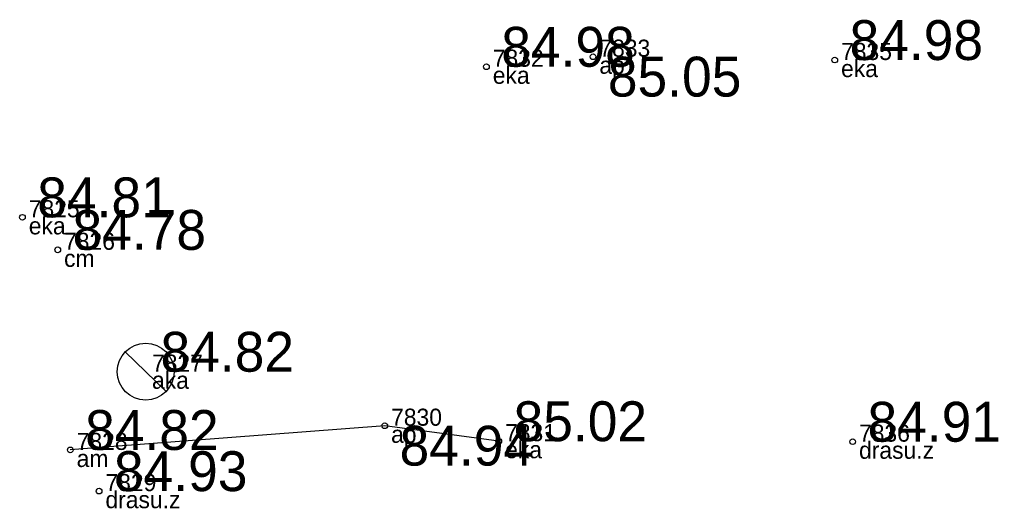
# Model space of a CAD drawing. Extents: x 614911 to 615803, y 262110 to 264311.
# Drawn here: x 615119.6 to 615136.77, y 262475.6 to 262484.19 of the extents above; entities that cross this region are included whole.
import ezdxf

# ---------------------------------------------------------------- set-up
doc = ezdxf.new("R2010")
doc.units = 0
for name, color, linetype in [('Level 12', 7, 'Continuous'), ('Level 37', 7, 'Continuous'), ('Level 53', 7, 'Continuous'), ('Level 54', 7, 'Continuous'), ('Level 57', 7, 'Continuous'), ('Level 58', 7, 'Continuous')]:
    doc.layers.add(name, color=color, linetype=linetype)

msp = doc.modelspace()

# ---------------------------------------------------------------- linework, layer by layer
at = {"layer": 'Level 12'}
for p, q in [((615121.456, 262478.352), (615122.174, 262477.656)), ((615121.815, 262478.004), (615121.814, 262478.003))]:
    msp.add_line(p, q, dxfattribs=at)
msp.add_circle((615121.815, 262478.004), 0.5, dxfattribs=at)
at = {"layer": 'Level 37'}
msp.add_lwpolyline([(615128.009, 262476.784), (615126.009, 262477.055), (615120.493, 262476.63)], dxfattribs=at)
at = {"layer": 'Level 57'}
for centre in [(615129.663, 262483.535), (615127.793, 262483.359), (615133.903, 262483.477), (615119.653, 262480.715), (615120.272, 262480.144), (615126.009, 262477.055), (615128.009, 262476.784), (615134.218, 262476.775), (615120.493, 262476.63), (615120.998, 262475.907)]:
    msp.add_circle(centre, 0.05, dxfattribs=at)
at = {"layer": 'Level 58'}
for centre in [(615129.663, 262483.535), (615127.793, 262483.359), (615133.903, 262483.477), (615119.653, 262480.715), (615120.272, 262480.144), (615126.009, 262477.055), (615128.009, 262476.784), (615134.218, 262476.775), (615120.493, 262476.63), (615120.998, 262475.907)]:
    msp.add_circle(centre, 0.05, dxfattribs=at)

# ---------------------------------------------------------------- texts
at = {"layer": 'Level 53'}
for s, p in [(' ap', (615129.663, 262483.235)), (' eka', (615133.903, 262483.177)), (' eka', (615127.793, 262483.059)), (' eka', (615119.653, 262480.415)), (' cm', (615120.272, 262479.844)), (' aka', (615121.815, 262477.704)), (' ap', (615126.009, 262476.755)), (' eka', (615128.009, 262476.484)), (' drasu.z', (615134.218, 262476.475)), (' am', (615120.493, 262476.33)), (' drasu.z', (615120.998, 262475.607))]:
    msp.add_text(s, height=0.3, dxfattribs=at).set_placement(p)
at = {"layer": 'Level 54'}
for s, p in [(' 7833', (615129.663, 262483.535)), (' 7835', (615133.903, 262483.477)), (' 7832', (615127.793, 262483.359)), (' 7825', (615119.653, 262480.715)), (' 7826', (615120.272, 262480.144)), (' 7827', (615121.815, 262478.004)), (' 7830', (615126.009, 262477.055)), (' 7831', (615128.009, 262476.784)), (' 7836', (615134.218, 262476.775)), (' 7828', (615120.493, 262476.63)), (' 7829', (615120.998, 262475.907))]:
    msp.add_text(s, height=0.3, dxfattribs=at).set_placement(p)
at = {"layer": 'Level 58'}
for s, p in [(' 84.98', (615127.793, 262483.359)), (' 84.98', (615133.903, 262483.477)), (' 85.05', (615129.663, 262482.835)), (' 84.81', (615119.653, 262480.715)), (' 84.78', (615120.272, 262480.144)), (' 84.82', (615121.815, 262478.004)), (' 85.02', (615128.009, 262476.784)), (' 84.91', (615134.218, 262476.775)), (' 84.82', (615120.493, 262476.63)), (' 84.94', (615126.009, 262476.355)), (' 84.93', (615120.998, 262475.907))]:
    msp.add_text(s, height=0.7, dxfattribs=at).set_placement(p)

doc.saveas('drawing.dxf')
